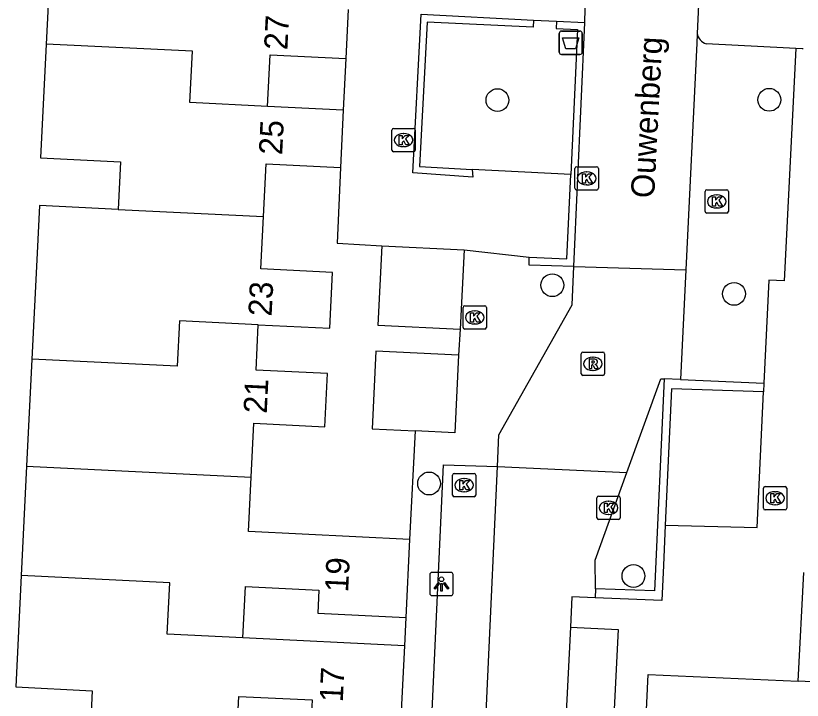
# Model space of a CAD drawing. Extents: x 162990 to 165007, y 383433 to 384336.
# Drawn here: x 164502.85 to 164536.55, y 383787.44 to 383816.76 of the extents above; entities that cross this region are included whole.
import ezdxf

# ---------------------------------------------------------------- set-up
doc = ezdxf.new("R2010")
doc.units = 0
for name, color, linetype in [('IMGEO_Afvalbak', 7, 'Continuous'), ('IMGEO_Boom', 7, 'Continuous'), ('IMGEO_Kolk', 7, 'Continuous'), ('IMGEO_Lichtpunt', 7, 'Continuous'), ('IMGEO_Muur', 7, 'Continuous'), ('IMGEO_Openbare_ruimte_label', 7, 'Continuous'), ('IMGEO_Pand', 7, 'Continuous'), ('IMGEO_Pand_nummerreeks', 7, 'Continuous'), ('IMGEO_Parkeervlak_open', 7, 'Continuous'), ('IMGEO_Rijbaan_lokaal_open', 7, 'Continuous'), ('IMGEO_Rioolput', 7, 'Continuous'), ('IMGEO_Voetpad_open', 7, 'Continuous')]:
    doc.layers.add(name, color=color, linetype=linetype)

msp = doc.modelspace()

# ---------------------------------------------------------------- linework, layer by layer
at = {"layer": 'IMGEO_Afvalbak'}
for p, q in [((164526.131, 383815.204), (164526.131, 383816.004)), ((164526.131, 383816.004), (164526.131, 383815.204)), ((164526.231, 383816.104), (164527.021, 383816.104)), ((164527.021, 383816.104), (164526.231, 383816.104)), ((164527.121, 383816.004), (164527.121, 383815.204)), ((164527.121, 383815.204), (164527.121, 383816.004)), ((164527.021, 383815.104), (164526.231, 383815.104)), ((164526.231, 383815.104), (164527.021, 383815.104))]:
    msp.add_line(p, q, dxfattribs=at)
msp.add_lwpolyline([(164526.274, 383815.818), (164526.978, 383815.818), (164526.829, 383815.348), (164526.423, 383815.348), (164526.274, 383815.818)], dxfattribs=at)
for centre, start, end in [((164526.231, 383816.004), 90, 180), ((164526.231, 383816.004), 90, 180), ((164527.021, 383816.004), 0, 90), ((164527.021, 383816.004), 360, 90), ((164526.231, 383815.204), 180, 270), ((164526.231, 383815.204), 180, 270), ((164527.021, 383815.204), 270, 0), ((164527.021, 383815.204), 270, 0)]:
    msp.add_arc(centre, 0.1, start, end, dxfattribs=at)
at = {"layer": 'IMGEO_Boom'}
for centre in [(164523.486, 383813.147), (164535.132, 383813.161), (164525.838, 383805.22), (164533.623, 383804.849), (164520.557, 383796.725), (164529.314, 383792.764)]:
    msp.add_circle(centre, 0.489, dxfattribs=at)
at = {"layer": 'IMGEO_Kolk'}
for p, q in [((164518.961, 383811.011), (164518.961, 383811.863)), ((164519.036, 383811.937), (164519.888, 383811.937)), ((164519.962, 383811.863), (164519.962, 383811.011)), ((164519.449, 383811.717), (164519.474, 383811.717)), ((164519.472, 383811.157), (164519.447, 383811.157)), ((164519.888, 383810.937), (164519.036, 383810.937)), ((164526.808, 383809.37), (164526.808, 383810.222)), ((164526.883, 383810.296), (164527.735, 383810.296)), ((164527.296, 383810.076), (164527.321, 383810.076)), ((164527.809, 383810.222), (164527.809, 383809.37)), ((164527.319, 383809.516), (164527.294, 383809.516)), ((164527.735, 383809.296), (164526.883, 383809.296)), ((164532.382, 383808.381), (164532.382, 383809.233)), ((164532.457, 383809.307), (164533.309, 383809.307)), ((164532.87, 383809.087), (164532.895, 383809.087)), ((164533.383, 383809.233), (164533.383, 383808.381)), ((164532.893, 383808.527), (164532.868, 383808.527)), ((164533.309, 383808.307), (164532.457, 383808.307)), ((164522.087, 383804.339), (164522.939, 383804.339)), ((164522.012, 383803.413), (164522.012, 383804.265)), ((164522.5, 383804.119), (164522.525, 383804.119)), ((164523.013, 383804.265), (164523.013, 383803.413)), ((164522.939, 383803.339), (164522.087, 383803.339)), ((164522.523, 383803.559), (164522.498, 383803.559)), ((164521.559, 383796.228), (164521.559, 383797.08)), ((164521.634, 383797.154), (164522.486, 383797.154)), ((164522.047, 383796.934), (164522.072, 383796.934)), ((164522.56, 383797.08), (164522.56, 383796.228)), ((164534.956, 383796.594), (164535.808, 383796.594)), ((164522.07, 383796.374), (164522.045, 383796.374)), ((164534.881, 383795.668), (164534.881, 383796.52)), ((164535.369, 383796.374), (164535.394, 383796.374)), ((164535.882, 383796.52), (164535.882, 383795.668)), ((164522.486, 383796.154), (164521.634, 383796.154)), ((164527.746, 383795.257), (164527.746, 383796.109)), ((164527.821, 383796.183), (164528.673, 383796.183)), ((164528.234, 383795.963), (164528.259, 383795.963)), ((164528.747, 383796.109), (164528.747, 383795.257)), ((164535.808, 383795.594), (164534.956, 383795.594)), ((164535.392, 383795.814), (164535.367, 383795.814)), ((164528.257, 383795.403), (164528.232, 383795.403)), ((164528.673, 383795.183), (164527.821, 383795.183))]:
    msp.add_line(p, q, dxfattribs=at)
for points in [[(164518.961, 383811.011), (164518.961, 383811.863)], [(164519.036, 383811.937), (164519.888, 383811.937)], [(164519.962, 383811.863), (164519.962, 383811.011)], [(164519.282, 383811.637), (164519.405, 383811.637), (164519.405, 383811.486), (164519.535, 383811.637), (164519.699, 383811.637), (164519.553, 383811.486), (164519.706, 383811.237), (164519.554, 383811.237), (164519.469, 383811.401), (164519.405, 383811.334), (164519.405, 383811.237), (164519.282, 383811.237), (164519.282, 383811.637)], [(164519.888, 383810.937), (164519.036, 383810.937)], [(164526.808, 383809.37), (164526.808, 383810.222)], [(164526.883, 383810.296), (164527.735, 383810.296)], [(164527.809, 383810.222), (164527.809, 383809.37)], [(164527.129, 383809.996), (164527.252, 383809.996), (164527.252, 383809.845), (164527.382, 383809.996), (164527.546, 383809.996), (164527.4, 383809.845), (164527.553, 383809.596), (164527.401, 383809.596), (164527.316, 383809.76), (164527.252, 383809.693), (164527.252, 383809.596), (164527.129, 383809.596), (164527.129, 383809.996)], [(164527.735, 383809.296), (164526.883, 383809.296)], [(164532.382, 383808.381), (164532.382, 383809.233)], [(164532.457, 383809.307), (164533.309, 383809.307)], [(164533.383, 383809.233), (164533.383, 383808.381)], [(164532.703, 383809.007), (164532.826, 383809.007), (164532.826, 383808.856), (164532.956, 383809.007), (164533.12, 383809.007), (164532.974, 383808.856), (164533.127, 383808.607), (164532.975, 383808.607), (164532.89, 383808.771), (164532.826, 383808.704), (164532.826, 383808.607), (164532.703, 383808.607), (164532.703, 383809.007)], [(164533.309, 383808.307), (164532.457, 383808.307)], [(164522.087, 383804.339), (164522.939, 383804.339)], [(164522.012, 383803.413), (164522.012, 383804.265)], [(164522.333, 383804.039), (164522.456, 383804.039), (164522.456, 383803.888), (164522.586, 383804.039), (164522.75, 383804.039), (164522.604, 383803.888), (164522.757, 383803.639), (164522.605, 383803.639), (164522.52, 383803.803), (164522.456, 383803.736), (164522.456, 383803.639), (164522.333, 383803.639), (164522.333, 383804.039)], [(164523.013, 383804.265), (164523.013, 383803.413)], [(164522.939, 383803.339), (164522.087, 383803.339)], [(164521.559, 383796.228), (164521.559, 383797.08)], [(164521.634, 383797.154), (164522.486, 383797.154)], [(164522.56, 383797.08), (164522.56, 383796.228)], [(164521.88, 383796.854), (164522.003, 383796.854), (164522.003, 383796.703), (164522.133, 383796.854), (164522.297, 383796.854), (164522.151, 383796.703), (164522.304, 383796.454), (164522.152, 383796.454), (164522.067, 383796.618), (164522.003, 383796.551), (164522.003, 383796.454), (164521.88, 383796.454), (164521.88, 383796.854)], [(164534.956, 383796.594), (164535.808, 383796.594)], [(164534.881, 383795.668), (164534.881, 383796.52)], [(164535.202, 383796.294), (164535.325, 383796.294), (164535.325, 383796.143), (164535.455, 383796.294), (164535.619, 383796.294), (164535.473, 383796.143), (164535.626, 383795.894), (164535.474, 383795.894), (164535.389, 383796.058), (164535.325, 383795.991), (164535.325, 383795.894), (164535.202, 383795.894), (164535.202, 383796.294)], [(164535.882, 383796.52), (164535.882, 383795.668)], [(164522.486, 383796.154), (164521.634, 383796.154)], [(164527.746, 383795.257), (164527.746, 383796.109)], [(164527.821, 383796.183), (164528.673, 383796.183)], [(164528.747, 383796.109), (164528.747, 383795.257)], [(164528.067, 383795.883), (164528.19, 383795.883), (164528.19, 383795.732), (164528.32, 383795.883), (164528.484, 383795.883), (164528.338, 383795.732), (164528.491, 383795.483), (164528.339, 383795.483), (164528.254, 383795.647), (164528.19, 383795.58), (164528.19, 383795.483), (164528.067, 383795.483), (164528.067, 383795.883)], [(164535.808, 383795.594), (164534.956, 383795.594)], [(164528.673, 383795.183), (164527.821, 383795.183)]]:
    msp.add_lwpolyline(points, dxfattribs=at)
for centre, start, end in [((164519.038, 383811.861), 91.552, 178.448), ((164519.038, 383811.861), 91.552, 178.448), ((164519.886, 383811.861), 1.552, 88.448), ((164519.886, 383811.861), 1.552, 88.448), ((164519.038, 383811.013), 181.552, 268.448), ((164519.038, 383811.013), 181.552, 268.448), ((164519.886, 383811.013), 271.552, 358.448), ((164519.886, 383811.013), 271.552, 358.448), ((164526.885, 383810.22), 91.552, 178.448), ((164526.885, 383810.22), 91.552, 178.448), ((164527.733, 383810.22), 1.552, 88.448), ((164527.733, 383810.22), 1.552, 88.448), ((164526.885, 383809.372), 181.552, 268.448), ((164526.885, 383809.372), 181.552, 268.448), ((164527.733, 383809.372), 271.552, 358.448), ((164527.733, 383809.372), 271.552, 358.448), ((164532.459, 383809.231), 91.552, 178.448), ((164532.459, 383809.231), 91.552, 178.448), ((164533.307, 383809.231), 1.552, 88.448), ((164533.307, 383809.231), 1.552, 88.448), ((164532.459, 383808.383), 181.552, 268.448), ((164532.459, 383808.383), 181.552, 268.448), ((164533.307, 383808.383), 271.552, 358.448), ((164533.307, 383808.383), 271.552, 358.448), ((164522.089, 383804.263), 91.552, 178.448), ((164522.089, 383804.263), 91.552, 178.448), ((164522.937, 383804.263), 1.552, 88.448), ((164522.937, 383804.263), 1.552, 88.448), ((164522.089, 383803.415), 181.552, 268.448), ((164522.089, 383803.415), 181.552, 268.448), ((164522.937, 383803.415), 271.552, 358.448), ((164522.937, 383803.415), 271.552, 358.448), ((164521.636, 383797.078), 91.552, 178.448), ((164521.636, 383797.078), 91.552, 178.448), ((164522.484, 383797.078), 1.552, 88.448), ((164522.484, 383797.078), 1.552, 88.448), ((164534.958, 383796.518), 91.552, 178.448), ((164534.958, 383796.518), 91.552, 178.448), ((164535.806, 383796.518), 1.552, 88.448), ((164535.806, 383796.518), 1.552, 88.448), ((164521.636, 383796.23), 181.552, 268.448), ((164521.636, 383796.23), 181.552, 268.448), ((164522.484, 383796.23), 271.552, 358.448), ((164522.484, 383796.23), 271.552, 358.448), ((164527.823, 383796.107), 91.552, 178.448), ((164527.823, 383796.107), 91.552, 178.448), ((164528.671, 383796.107), 1.552, 88.448), ((164528.671, 383796.107), 1.552, 88.448), ((164534.958, 383795.67), 181.552, 268.448), ((164534.958, 383795.67), 181.552, 268.448), ((164535.806, 383795.67), 271.552, 358.448), ((164535.806, 383795.67), 271.552, 358.448), ((164527.823, 383795.259), 181.552, 268.448), ((164527.823, 383795.259), 181.552, 268.448), ((164528.671, 383795.259), 271.552, 358.448), ((164528.671, 383795.259), 271.552, 358.448)]:
    msp.add_arc(centre, 0.0765, start, end, dxfattribs=at)
for centre, major_axis, ratio, start_param, end_param in [((164519.448, 383811.437), (-0.387, 0.002), 0.722429, 4.712389, 7.853982), ((164519.473, 383811.437), (-0.39, 0.002), 0.717154, 1.570796, 4.712389), ((164527.295, 383809.796), (-0.387, 0.002), 0.722429, 4.712389, 7.853982), ((164527.32, 383809.796), (-0.39, 0.002), 0.717154, 1.570796, 4.712389), ((164532.869, 383808.807), (-0.387, 0.002), 0.722429, 4.712389, 7.853982), ((164532.894, 383808.807), (-0.39, 0.002), 0.717154, 1.570796, 4.712389), ((164522.499, 383803.839), (-0.387, 0.002), 0.722429, 4.712389, 7.853982), ((164522.524, 383803.839), (-0.39, 0.002), 0.717154, 1.570796, 4.712389), ((164522.046, 383796.654), (-0.387, 0.002), 0.722429, 4.712389, 7.853982), ((164522.071, 383796.654), (-0.39, 0.002), 0.717154, 1.570796, 4.712389), ((164535.368, 383796.094), (-0.387, 0.002), 0.722429, 4.712389, 7.853982), ((164535.393, 383796.094), (-0.39, 0.002), 0.717154, 1.570796, 4.712389), ((164528.233, 383795.683), (-0.387, 0.002), 0.722429, 4.712389, 7.853982), ((164528.258, 383795.683), (-0.39, 0.002), 0.717154, 1.570796, 4.712389)]:
    msp.add_ellipse(centre, major_axis=major_axis, ratio=ratio, start_param=start_param, end_param=end_param, dxfattribs=at)
at = {"layer": 'IMGEO_Lichtpunt'}
for p, q in [((164521.49, 383792.918), (164520.682, 383792.918)), ((164521.49, 383792.918), (164520.682, 383792.918)), ((164520.588, 383792.823), (164520.588, 383792.016)), ((164520.588, 383792.823), (164520.588, 383792.016)), ((164521.584, 383792.016), (164521.584, 383792.823)), ((164521.584, 383792.016), (164521.584, 383792.823)), ((164520.682, 383791.922), (164521.49, 383791.922)), ((164520.682, 383791.922), (164521.49, 383791.922))]:
    msp.add_line(p, q, dxfattribs=at)
for points in [[(164520.962, 383792.487), (164521.001, 383792.459), (164520.813, 383792.197), (164520.775, 383792.224), (164520.962, 383792.487)], [(164521.064, 383792.439), (164521.111, 383792.439), (164521.111, 383792.117), (164521.064, 383792.117), (164521.064, 383792.439)], [(164521.174, 383792.459), (164521.212, 383792.486), (164521.399, 383792.224), (164521.36, 383792.196), (164521.174, 383792.459)]]:
    msp.add_lwpolyline(points, dxfattribs=at)
msp.add_circle((164521.087, 383792.621), 0.0994, dxfattribs=at)
for centre, start, end in [((164520.682, 383792.823), 90, 180), ((164520.682, 383792.823), 90, 180), ((164521.49, 383792.823), 0, 90), ((164521.49, 383792.823), 0, 90), ((164520.682, 383792.016), 180, 270), ((164520.682, 383792.016), 180, 270), ((164521.49, 383792.016), 270, 0), ((164521.49, 383792.016), 270, 360)]:
    msp.add_arc(centre, 0.0946, start, end, dxfattribs=at)
at = {"layer": 'IMGEO_Muur'}
for points in [[(164522.4, 383810.18), (164522.425, 383809.85), (164519.856, 383810.028), (164520.214, 383816.823), (164525.034, 383816.58)], [(164525.034, 383816.58), (164525.018, 383816.267), (164520.479, 383816.489), (164520.146, 383810.3), (164522.4, 383810.18)], [(164526.013, 383816.532), (164525.997, 383816.22), (164526.922, 383816.175), (164526.628, 383809.955)], [(164526.013, 383816.532), (164527.231, 383816.47)], [(164526.763, 383806.016), (164527.231, 383816.47)], [(164524.846, 383806.423), (164526.457, 383806.35), (164526.628, 383809.955)], [(164526.763, 383806.016), (164524.843, 383806.084), (164524.846, 383806.423)], [(164530.626, 383801.208), (164530.212, 383792.126), (164527.684, 383792.216)], [(164531.326, 383801.179), (164530.626, 383801.208)], [(164531.326, 383801.179), (164534.895, 383801.025)], [(164534.895, 383801.025), (164534.89, 383800.645)], [(164534.89, 383800.645), (164530.95, 383800.783), (164530.678, 383794.945)], [(164530.678, 383794.945), (164530.598, 383793.217), (164530.528, 383791.718), (164527.678, 383791.821)], [(164527.684, 383792.216), (164527.678, 383791.821)]]:
    msp.add_lwpolyline(points, dxfattribs=at)
at = {"layer": 'IMGEO_Pand'}
for points in [[(164504.376, 383820.052), (164504.154, 383815.544)], [(164517.093, 383817.028), (164516.989, 383814.928)], [(164504.154, 383815.544), (164503.914, 383810.672), (164507.339, 383810.503), (164507.239, 383808.469)], [(164513.641, 383812.875), (164510.308, 383813.04), (164510.414, 383815.245), (164504.154, 383815.544)], [(164513.641, 383812.875), (164513.75, 383815.087), (164516.989, 383814.928)], [(164516.88, 383812.713), (164513.641, 383812.875)], [(164516.88, 383812.713), (164516.76, 383810.256)], [(164513.461, 383808.165), (164513.572, 383810.413), (164516.76, 383810.256)], [(164507.239, 383808.469), (164503.862, 383808.634), (164503.762, 383806.591), (164503.539, 383802.055)], [(164507.239, 383808.469), (164513.461, 383808.165)], [(164513.239, 383803.526), (164516.307, 383803.375), (164516.425, 383805.763), (164513.35, 383805.915), (164513.461, 383808.165)], [(164518.526, 383806.903), (164518.359, 383803.507), (164521.888, 383803.334)], [(164518.526, 383806.903), (164522.055, 383806.73)], [(164522.055, 383806.73), (164521.888, 383803.334)], [(164513.239, 383803.526), (164509.861, 383803.69), (164509.768, 383801.75), (164503.539, 383802.055)], [(164512.93, 383796.99), (164513.044, 383799.309), (164516.096, 383799.159), (164516.208, 383801.434), (164513.143, 383801.585), (164513.239, 383803.526)], [(164521.819, 383802.222), (164518.28, 383802.396), (164518.116, 383799.071), (164519.964, 383798.98)], [(164503.539, 383802.055), (164503.313, 383797.467)], [(164521.819, 383802.222), (164521.655, 383798.897), (164519.964, 383798.98)], [(164503.313, 383797.467), (164503.082, 383792.789)], [(164503.313, 383797.467), (164512.93, 383796.99)], [(164519.722, 383794.333), (164512.816, 383794.672), (164512.93, 383796.99)], [(164519.722, 383794.333), (164519.557, 383790.989)], [(164503.082, 383792.789), (164502.847, 383788.01), (164506.125, 383787.849), (164506.018, 383785.685)], [(164512.584, 383790.115), (164509.34, 383790.275), (164509.448, 383792.475), (164503.082, 383792.789)], [(164512.584, 383790.115), (164512.693, 383792.316), (164515.84, 383792.161), (164515.792, 383791.174), (164519.557, 383790.989)], [(164537.845, 383790.93), (164537.096, 383790.964), (164536.971, 383788.224), (164536.375, 383788.252)], [(164519.5, 383789.774), (164512.584, 383790.115)], [(164519.5, 383789.774), (164519.321, 383786.129)], [(164529.782, 383785.201), (164529.939, 383788.549), (164536.375, 383788.252)], [(164512.292, 383785.382), (164512.402, 383787.607), (164515.545, 383787.453), (164515.489, 383786.317), (164519.321, 383786.129)]]:
    msp.add_lwpolyline(points, dxfattribs=at)
at = {"layer": 'IMGEO_Parkeervlak_open'}
msp.add_lwpolyline([(164536.266, 383815.359), (164535.997, 383815.372), (164532.43, 383815.557)], dxfattribs=at)
msp.add_arc((164532.63, 383816.123), 0.601, 191.7589, 250.5398, dxfattribs=at)
at = {"layer": 'IMGEO_Rijbaan_lokaal_open'}
for points in [[(164527.231, 383816.47), (164527.355, 383821.66), (164527.315, 383822.824), (164527.556, 383828.604), (164527.597, 383830.133)], [(164532.221, 383819.702), (164532.042, 383816.001)], [(164532.042, 383816.001), (164532.041, 383815.977), (164532.022, 383815.593), (164531.553, 383805.884)], [(164523.488, 383797.453), (164523.55, 383798.804), (164526.69, 383804.383), (164526.763, 383806.016)], [(164526.763, 383806.016), (164531.553, 383805.884)], [(164531.553, 383805.884), (164531.326, 383801.179)], [(164529.035, 383797.197), (164530.487, 383801.214), (164530.626, 383801.208)], [(164521.833, 383761.475), (164523.488, 383797.453)], [(164523.488, 383797.453), (164529.035, 383797.197)], [(164527.684, 383792.216), (164527.679, 383793.448), (164529.035, 383797.197)], [(164527.678, 383791.821), (164526.679, 383791.871), (164526.614, 383790.573)], [(164526.614, 383790.573), (164525.507, 383768.614)]]:
    msp.add_lwpolyline(points, dxfattribs=at)
at = {"layer": 'IMGEO_Rioolput'}
for p, q in [((164527.148, 383802.352), (164528, 383802.352)), ((164527.073, 383801.426), (164527.073, 383802.278)), ((164527.561, 383802.132), (164527.586, 383802.132)), ((164528.074, 383802.278), (164528.074, 383801.426)), ((164528, 383801.352), (164527.148, 383801.352)), ((164527.584, 383801.572), (164527.559, 383801.572))]:
    msp.add_line(p, q, dxfattribs=at)
for points in [[(164527.148, 383802.352), (164528, 383802.352)], [(164527.073, 383801.426), (164527.073, 383802.278)], [(164527.662, 383802.05), (164527.41, 383802.052), (164527.41, 383801.652)], [(164527.588, 383801.971), (164527.534, 383801.971), (164527.534, 383801.89)], [(164528.074, 383802.278), (164528.074, 383801.426)], [(164527.41, 383801.652), (164527.534, 383801.652), (164527.534, 383801.814), (164527.545, 383801.814)], [(164527.534, 383801.89), (164527.586, 383801.89)], [(164527.592, 383801.785), (164527.663, 383801.652), (164527.803, 383801.652), (164527.738, 383801.778)], [(164528, 383801.352), (164527.148, 383801.352)]]:
    msp.add_lwpolyline(points, dxfattribs=at)
for centre, radius, start, end in [((164527.15, 383802.276), 0.0765, 91.552, 178.448), ((164527.15, 383802.276), 0.0765, 91.552, 178.448), ((164527.998, 383802.276), 0.0765, 1.552, 88.448), ((164527.998, 383802.276), 0.0765, 1.552, 88.448), ((164527.594, 383801.875), 0.0964, 77.0061, 93.1865), ((164527.608, 383801.932), 0.0378, 276.6634, 79.6772), ((164527.661, 383801.94), 0.109, 350.3612, 89.416), ((164527.544, 383801.761), 0.0533, 26.0293, 88.6989), ((164527.57, 383802.079), 0.19, 274.7715, 282.9687), ((164527.659, 383801.94), 0.112, 277.5842, 350.9817), ((164527.643, 383801.725), 0.108, 29.5134, 73.7905), ((164527.15, 383801.428), 0.0765, 181.552, 268.448), ((164527.15, 383801.428), 0.0765, 181.552, 268.448), ((164527.998, 383801.428), 0.0765, 271.552, 358.448), ((164527.998, 383801.428), 0.0765, 271.552, 358.448)]:
    msp.add_arc(centre, radius, start, end, dxfattribs=at)
for centre, major_axis, ratio, start_param, end_param in [((164527.56, 383801.852), (-0.387, 0.002), 0.722429, 4.712389, 7.853982), ((164527.585, 383801.852), (-0.39, 0.002), 0.717154, 1.570796, 4.712389)]:
    msp.add_ellipse(centre, major_axis=major_axis, ratio=ratio, start_param=start_param, end_param=end_param, dxfattribs=at)
at = {"layer": 'IMGEO_Voetpad_open'}
for points in [[(164525.034, 383816.58), (164526.013, 383816.532)], [(164536.266, 383815.359), (164535.764, 383805.407), (164535.114, 383805.437), (164534.895, 383801.025)], [(164536.579, 383815.345), (164536.54, 383815.347), (164536.266, 383815.359)], [(164516.989, 383814.928), (164516.88, 383812.713)], [(164516.76, 383810.256), (164516.616, 383807.018), (164518.526, 383806.903)], [(164526.628, 383809.955), (164522.4, 383810.18)], [(164522.055, 383806.73), (164524.846, 383806.423)], [(164521.888, 383803.334), (164521.819, 383802.222)], [(164530.678, 383794.945), (164534.619, 383794.84), (164534.89, 383800.645)], [(164519.964, 383798.98), (164519.722, 383794.333)], [(164521.833, 383761.475), (164519.516, 383761.582), (164521.17, 383797.53), (164523.488, 383797.453)], [(164536.375, 383788.252), (164536.608, 383792.907)], [(164519.557, 383790.989), (164519.5, 383789.774)], [(164526.614, 383790.573), (164528.661, 383790.47), (164527.555, 383768.512), (164525.507, 383768.614)]]:
    msp.add_lwpolyline(points, dxfattribs=at)

# ---------------------------------------------------------------- texts
at = {"layer": 'IMGEO_Openbare_ruimte_label'}
msp.add_text('Ouwenberg', height=1, rotation=87.0203, dxfattribs=at).set_placement((164530.197, 383808.931))
at = {"layer": 'IMGEO_Pand_nummerreeks'}
for s, rotation, p in [('27', 87.1648, (164514.484, 383815.277)), ('25', 87.2039, (164514.262, 383810.782)), ('23', 87.1711, (164513.809, 383803.868)), ('21', 87.1816, (164513.601, 383799.708)), ('19', 87.1752, (164517.087, 383792.051)), ('17', 87.1886, (164516.858, 383787.341))]:
    msp.add_text(s, height=1, rotation=rotation, dxfattribs=at).set_placement(p)

doc.saveas('drawing.dxf')
